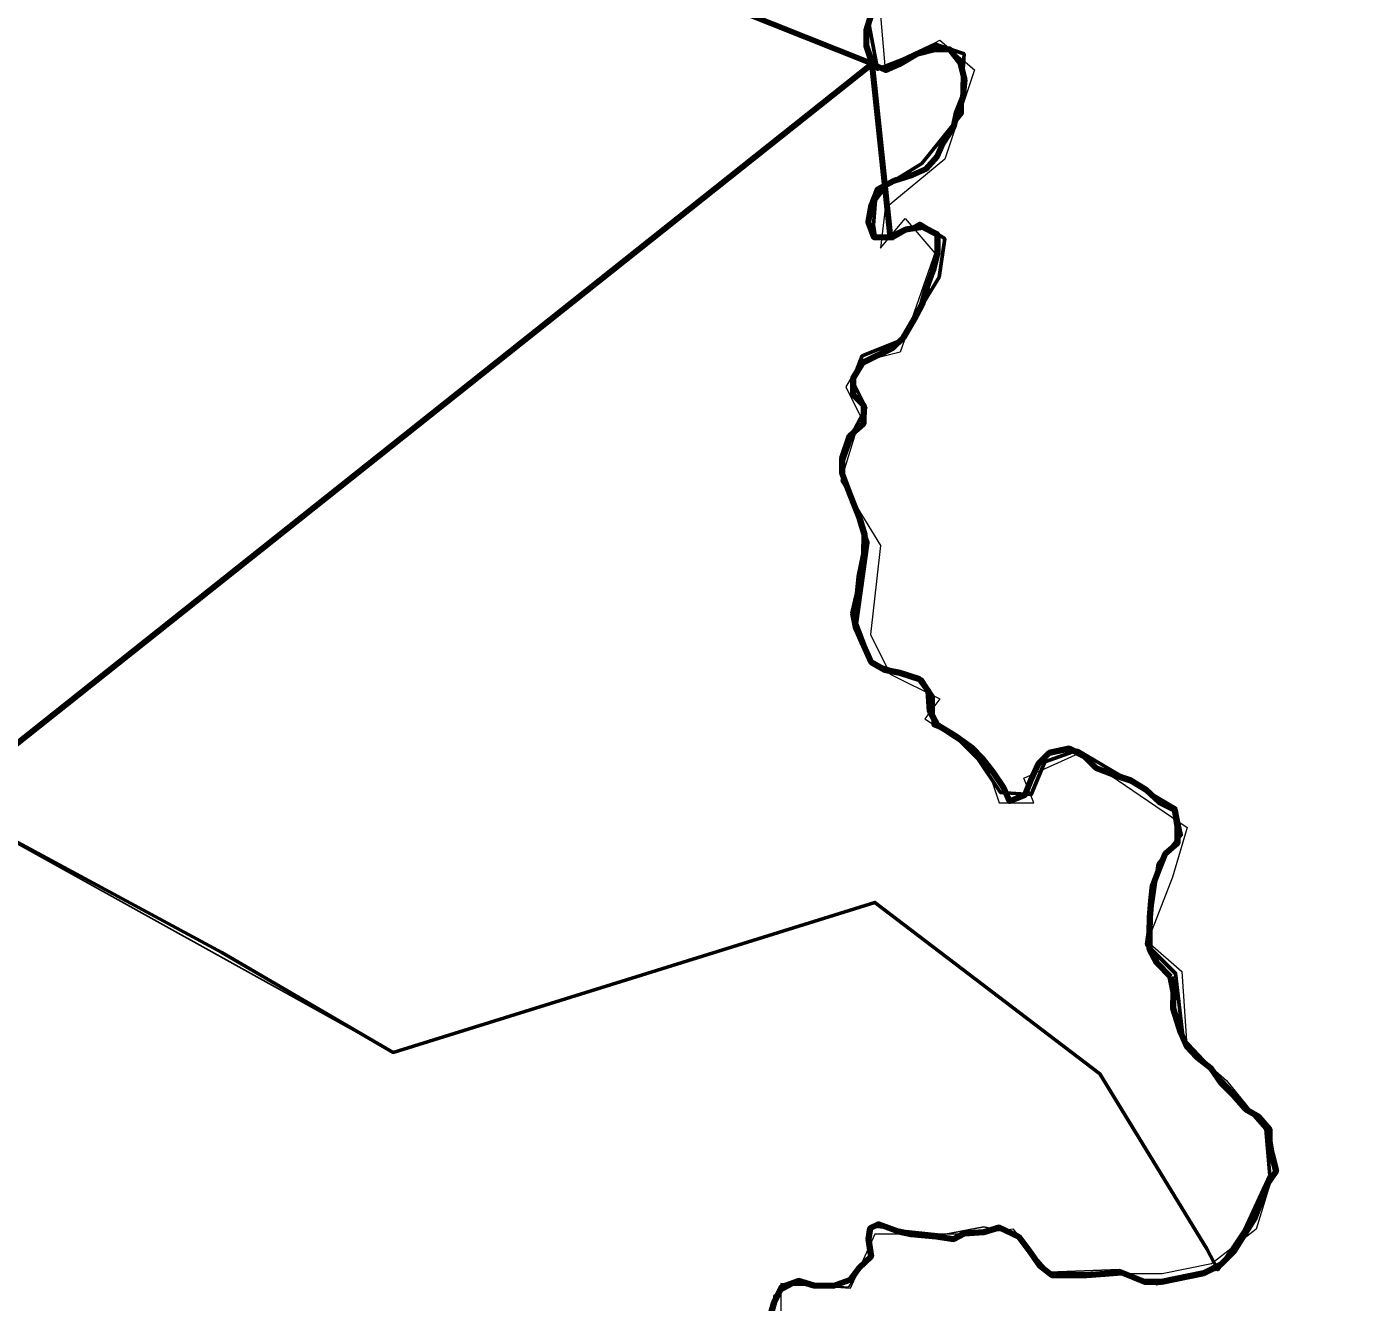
# Model space of a CAD drawing. Extents: x -1643653 to 4543381, y 1624270 to 13878484.
# Drawn here: x 757903 to 762401, y 8935295 to 8939575 of the extents above; entities that cross this region are included whole.
import ezdxf

# ---------------------------------------------------------------- set-up
doc = ezdxf.new("R2010")
doc.units = 0
doc.header["$LTSCALE"] = 200
for name, color, linetype, lineweight in [('12', 7, 'Continuous', 25), ('24', 7, 'Continuous', 25), ('58', 7, 'Continuous', 13), ('59', 7, 'Continuous', 53), ('60', 7, 'Continuous', 13), ('9', 7, 'Continuous', 90)]:
    doc.layers.add(name, color=color, linetype=linetype, lineweight=lineweight)

msp = doc.modelspace()

# ---------------------------------------------------------------- linework, layer by layer
at = {"layer": '12', "lineweight": 40}
msp.add_spline([(761549.2, 8957020.4), (762383.1, 8955993.9), (763257, 8954902.9), (764214.4, 8953717.3), (766168.2, 8951324.4), (767086.6, 8950171.6), (770317.8, 8946184.2), (771971, 8944146), (773006.3, 8942876.2), (773223.4, 8942642.3), (773373.7, 8942274.8), (774008.3, 8940921.5), (774359, 8940136.3), (774475.8, 8939919.1), (774642.8, 8939785.5), (774893.3, 8939668.5), (775511.2, 8939484.7), (775928.6, 8939267.5), (776078.9, 8939184), (776379.5, 8938916.7), (776680.1, 8938749.6), (776830.4, 8938582.6), (777398.1, 8938348.7), (777899.1, 8938231.7), (778550.4, 8938482.3), (779134.8, 8938866.6), (779452.1, 8939250.8), (779569, 8939384.5), (779685.9, 8939351.1), (779852.9, 8939217.4), (780086.7, 8939217.4), (780604.3, 8939451.3), (781055.2, 8939618.4), (781439.3, 8939618.4), (781823.3, 8939518.1), (782090.5, 8939401.2), (782290.9, 8939367.8), (782524.7, 8939518.1), (782858.7, 8939618.4), (783192.6, 8939651.8), (783509.9, 8939818.9), (783910.7, 8940119.6), (784278.1, 8940336.8), (784625.2, 8940434.5)], degree=3, dxfattribs=at)
at = {"layer": '24', "lineweight": 53}
for points in [[(760736, 8939613.1), (760720.3, 8939562.2), (760720, 8939511.3), (760739.9, 8939450.1), (760785.6, 8939429.4), (760831.5, 8939449.5), (760892.7, 8939484.7), (760948.8, 8939499.7), (760999.7, 8939499.3), (761034.9, 8939453.3), (761049.8, 8939397.1), (761044.3, 8939341.1), (761023.6, 8939290.3), (761013.1, 8939239.5), (760977.1, 8939183.7), (760956.5, 8939137.9), (760920.6, 8939097.4), (760874.7, 8939077.3), (760813.5, 8939057.4), (760757.3, 8939027.2), (760736.7, 8938976.4), (760726.1, 8938920.4), (760746.1, 8938869.3), (760802, 8938869)], [(760802, 8938869), (760853.1, 8938894.1), (760909.1, 8938903.9), (760959.8, 8938878.1), (760959.4, 8938817), (760943.7, 8938756), (760923, 8938700.1), (760907.3, 8938644.2), (760881.5, 8938593.4), (760845.5, 8938532.5), (760809.7, 8938497.1), (760707.6, 8938446.8), (760676.7, 8938396), (760676.3, 8938340), (760711.7, 8938304.1), (760711.3, 8938243), (760665.2, 8938202.6), (760639.3, 8938126.3), (760638.9, 8938075.4), (760658.9, 8938024.3), (760678.9, 8937973.2), (760698.9, 8937922.2), (760713.8, 8937871.1), (760713.3, 8937804.9), (760697.6, 8937728.6), (760692.1, 8937672.6), (760676.4, 8937606.5), (760686.2, 8937555.5), (760706.2, 8937509.5), (760736.3, 8937443.1), (760781.9, 8937417.3), (760832.7, 8937406.8), (760898.7, 8937386), (760928.9, 8937345.1), (760933.5, 8937278.8), (760958.6, 8937232.8), (761024.5, 8937191.7), (761075.1, 8937155.7), (761110.4, 8937119.8), (761145.7, 8937073.7), (761181, 8937022.6), (761201, 8936976.6), (761252, 8936996.6), (761272.7, 8937047.4), (761298.5, 8937103.3), (761334.4, 8937138.7), (761400.6, 8937153.6), (761451.3, 8937127.8), (761491.7, 8937086.8), (761547.5, 8937066.1), (761608.4, 8937045.3), (761659, 8937014.4), (761704.5, 8936973.4), (761755.2, 8936947.6), (761765, 8936891.5), (761764.6, 8936835.4), (761723.7, 8936800), (761703, 8936749.2), (761682.2, 8936693.3), (761676.8, 8936642.4), (761671.3, 8936586.4), (761671, 8936535.5), (761670.6, 8936479.5), (761695.7, 8936433.5), (761741.2, 8936387.3)], [(761741.2, 8936387.3), (761751, 8936336.3), (761750.6, 8936280.3), (761775.5, 8936198.6), (761795.5, 8936152.7), (761830.9, 8936116.8), (761876.4, 8936080.8), (761911.7, 8936029.7), (761952.1, 8935988.7), (761992.4, 8935942.6), (762038, 8935916.8), (762073.3, 8935875.8), (762073, 8935819.8), (762081.2, 8935792.2), (762095.5, 8935735.1), (762067, 8935692.3), (762052.7, 8935649.5), (762024.2, 8935578.2), (761953, 8935464), (761910.2, 8935421.2), (761853.2, 8935392.7), (761710.7, 8935364.1), (761653.7, 8935364.1), (761576.7, 8935395.1), (761520.7, 8935390.3), (761459.6, 8935385.6), (761408.8, 8935386), (761342.7, 8935386.4), (761302.2, 8935417.2), (761266.9, 8935468.4), (761231.7, 8935514.4), (761165.7, 8935545.4), (761114.8, 8935530.5), (761048.6, 8935525.8), (761013.4, 8935507.2), (760954.7, 8935515.6), (760870.7, 8935524)], [(760870.7, 8935524), (760828.8, 8935532.4), (760761.6, 8935557.6), (760733.4, 8935543.1), (760728.1, 8935507.2), (760736.5, 8935448.4), (760696.9, 8935410.9), (760666.1, 8935370.4), (760610, 8935350.3), (760543.9, 8935350.8), (760493.1, 8935366.4), (760437.1, 8935346.4), (760411.3, 8935295.6), (760395.6, 8935239.7)]]:
    msp.add_lwpolyline(points, dxfattribs=at)
at = {"layer": '58'}
msp.add_lwpolyline([(760767.5, 8939613), (760784.1, 8939430.2), (760966.8, 8939529.9), (761083.1, 8939430.2), (760983.4, 8939131.1), (760784.1, 8938964.9), (760767.5, 8938831.9), (760850.6, 8938931.6), (760950.2, 8938815.3), (760833.9, 8938482.9), (760701.1, 8938449.7), (760651.2, 8938366.6), (760701.1, 8938266.9), (760634.6, 8938050.8), (760767.5, 8937834.8), (760734.3, 8937535.6), (760800.7, 8937402.7), (760966.8, 8937319.6), (760917, 8937253.1), (761116.3, 8937120.2), (761166.2, 8936970.6), (761282.4, 8936970.6), (761249.2, 8937053.7), (761431.9, 8937136.8), (761797.3, 8936887.5), (761747.5, 8936721.3), (761664.5, 8936505.3), (761779.2, 8936404.6), (761795.9, 8936155.3), (761928.8, 8936039), (762078.2, 8935856.2), (762094.8, 8935756.5), (762028.4, 8935540.4), (761878.9, 8935424.1), (761712.8, 8935390.8), (761629.8, 8935390.8), (761463.7, 8935390.8), (761330.8, 8935390.8), (761214.5, 8935540.4), (761065, 8935523.8), (760749.4, 8935523.8), (760666.3, 8935341), (760433.8, 8935357.6), (760433.8, 8934975.4)], dxfattribs=at)
at = {"layer": '59'}
for points in [[(760726.2, 8939598.4), (760757.9, 8939432.2), (760841.8, 8939464.5), (760951.5, 8939516.1), (761048.2, 8939483.8), (761041.8, 8939380.5), (761041.8, 8939283.7), (760906.3, 8939115.9), (760790.2, 8939044.9), (760751.4, 8938993.2), (760745, 8938909.3), (760751.4, 8938864.1), (760809.5, 8938864.1), (760899.8, 8938915.8), (760983.7, 8938864.1), (760964.4, 8938735), (760835.3, 8938522), (760706.3, 8938470.3), (760674, 8938386.4), (760719.2, 8938296), (760680.5, 8938225), (760635.3, 8938095.9), (760725.6, 8937844.2), (760686.9, 8937573), (760738.5, 8937437.5), (760906.3, 8937385.8), (760945, 8937327.7), (760945, 8937230.9), (761009.5, 8937205.1), (761093.4, 8937121.2), (761170.8, 8937005), (761274.1, 8936998.5), (761319.2, 8937108.2), (761428.9, 8937147), (761758, 8936953.3), (761777.3, 8936862.9), (761699.9, 8936766.1), (761661.2, 8936495), (761758, 8936398.2), (761783.8, 8936178.7), (761964.4, 8935985), (762061.2, 8935875.3), (762074.1, 8935720.3), (761990.2, 8935539.6), (761899.9, 8935404), (761863.2, 8935474.4)], [(761863.2, 8935474.4), (761503.8, 8936061.7), (760749.2, 8936636.9), (759132.1, 8936133.6), (758557.1, 8936469.1), (757467.1, 8937056.4), (756353.1, 8938206.9), (755454.7, 8938650.3)]]:
    msp.add_lwpolyline(points, dxfattribs=at)
at = {"layer": '59', "lineweight": 25}
for points in [[(760749.2, 8936636.9), (759132.1, 8936133.6), (757467.1, 8937056.4), (756353.1, 8938206.9), (755454.7, 8938650.3)], [(759977.2, 8934693.5), (760042.6, 8934763.9), (760238.7, 8934844.4), (760339.2, 8934929.9), (760394.5, 8934945), (760434.8, 8935000.3), (760394.5, 8935045.6), (760404.6, 8935161.3), (760409.6, 8935317.2), (760475, 8935352.5), (760565.5, 8935352.5), (760660.4, 8935345.5), (760727.7, 8935446.6), (760736.1, 8935547.7), (760980.2, 8935522.4), (761114.9, 8935547.7), (761224.4, 8935522.4), (761333.8, 8935396.1), (761569.5, 8935404.5), (761695.8, 8935354), (761899.9, 8935404), (761863.2, 8935474.4), (761503.8, 8936061.7), (760749.2, 8936636.9)]]:
    msp.add_lwpolyline(points, dxfattribs=at)
at = {"layer": '60', "lineweight": 25}
msp.add_spline([(814781, 9009175.5), (814787.2, 9009173.4), (814796.9, 9009173.4), (814799.4, 9009172.4), (814805.1, 9009174.5), (814805.6, 9009176.5), (814811.7, 9009179.5), (814811.7, 9009179.5), (814801.5, 9009181), (814790.7, 9009181.5), (814784.1, 9009183.1), (814777.4, 9009185.1), (814778.4, 9009175.5)], degree=3, dxfattribs=at)
at = {"layer": '9'}
for p in [(742465.8, 8924928.2), (760802, 8938869), (760802, 8938869)]:
    msp.add_line(p, (760739.9, 8939450.1), dxfattribs=at)
for points in [[(760739.9, 8939450.1), (758705.7, 8940260.8), (758249.4, 8940131.7), (757970.6, 8940028.8), (750978.7, 8943631.9), (743914.7, 8940037.6)], [(760739.9, 8939450.1), (758705.7, 8940260.8), (758249.4, 8940131.7), (757970.6, 8940028.8), (750978.7, 8943631.9), (743914.7, 8940037.6)], [(760736, 8939613.1), (760720.3, 8939562.2), (760720, 8939511.3), (760739.9, 8939450.1), (760785.6, 8939429.4), (760831.5, 8939449.5), (760892.7, 8939484.7), (760948.8, 8939499.7), (760999.7, 8939499.3), (761034.9, 8939453.3), (761049.8, 8939397.1), (761044.3, 8939341.1), (761023.6, 8939290.3), (761013.1, 8939239.5), (760977.1, 8939183.7), (760956.5, 8939137.9), (760920.6, 8939097.4), (760874.7, 8939077.3), (760813.5, 8939057.4), (760757.3, 8939027.2), (760736.7, 8938976.4), (760726.1, 8938920.4), (760746.1, 8938869.3), (760802, 8938869)], [(760739.9, 8939450.1), (742465.8, 8924928.2), (740378.1, 8923196.1), (741055, 8921600.7)], [(760802, 8938869), (760853.1, 8938894.1), (760909.1, 8938903.9), (760959.8, 8938878.1), (760959.4, 8938817), (760943.7, 8938756), (760923, 8938700.1), (760907.3, 8938644.2), (760881.5, 8938593.4), (760845.5, 8938532.5), (760809.7, 8938497.1), (760707.6, 8938446.8), (760676.7, 8938396), (760676.3, 8938340), (760711.7, 8938304.1), (760711.3, 8938243), (760665.2, 8938202.6), (760639.3, 8938126.3), (760638.9, 8938075.4), (760658.9, 8938024.3), (760678.9, 8937973.2), (760698.9, 8937922.2), (760713.8, 8937871.1), (760713.3, 8937804.9), (760697.6, 8937728.6), (760692.1, 8937672.6), (760676.4, 8937606.5), (760686.2, 8937555.5), (760706.2, 8937509.5), (760736.3, 8937443.1), (760781.9, 8937417.3), (760832.7, 8937406.8), (760898.7, 8937386), (760928.9, 8937345.1), (760933.5, 8937278.8), (760958.6, 8937232.8), (761024.5, 8937191.7), (761075.1, 8937155.7), (761110.4, 8937119.8), (761145.7, 8937073.7), (761181, 8937022.6), (761201, 8936976.6), (761252, 8936996.6), (761272.7, 8937047.4), (761298.5, 8937103.3), (761334.4, 8937138.7), (761400.6, 8937153.6), (761451.3, 8937127.8), (761491.7, 8937086.8), (761547.5, 8937066.1), (761608.4, 8937045.3), (761659, 8937014.4), (761704.5, 8936973.4), (761755.2, 8936947.6), (761765, 8936891.5), (761764.6, 8936835.4), (761723.7, 8936800), (761703, 8936749.2), (761682.2, 8936693.3), (761676.8, 8936642.4), (761671.3, 8936586.4), (761671, 8936535.5), (761670.6, 8936479.5), (761695.7, 8936433.5), (761741.2, 8936387.3)], [(761741.2, 8936387.3), (761695.7, 8936433.5), (761670.6, 8936479.5), (761671, 8936535.5), (761671.3, 8936586.4), (761676.8, 8936642.4), (761682.2, 8936693.3), (761703, 8936749.2), (761723.7, 8936800), (761764.6, 8936835.4), (761765, 8936891.5), (761755.2, 8936947.6), (761704.5, 8936973.4), (761659, 8937014.4), (761608.4, 8937045.3), (761547.5, 8937066.1), (761491.7, 8937086.8), (761451.3, 8937127.8), (761400.6, 8937153.6), (761334.4, 8937138.7), (761298.5, 8937103.3), (761272.7, 8937047.4), (761252, 8936996.6), (761201, 8936976.6), (761181, 8937022.6), (761145.7, 8937073.7), (761110.4, 8937119.8), (761075.1, 8937155.7), (761024.5, 8937191.7), (760958.6, 8937232.8), (760933.5, 8937278.8), (760928.9, 8937345.1), (760898.7, 8937386), (760832.7, 8937406.8), (760781.9, 8937417.3), (760736.3, 8937443.1), (760706.2, 8937509.5), (760686.2, 8937555.5), (760676.4, 8937606.5), (760692.1, 8937672.6), (760697.6, 8937728.6), (760713.3, 8937804.9), (760713.8, 8937871.1), (760698.9, 8937922.2), (760678.9, 8937973.2), (760658.9, 8938024.3), (760638.9, 8938075.4), (760639.3, 8938126.3), (760665.2, 8938202.6), (760711.3, 8938243), (760711.7, 8938304.1), (760676.3, 8938340), (760676.7, 8938396), (760707.6, 8938446.8), (760809.7, 8938497.1), (760845.5, 8938532.5), (760881.5, 8938593.4), (760907.3, 8938644.2), (760923, 8938700.1), (760943.7, 8938756), (760959.4, 8938817), (760959.8, 8938878.1), (760909.1, 8938903.9), (760853.1, 8938894.1), (760802, 8938869)], [(761741.2, 8936387.3), (761695.7, 8936433.5), (761670.6, 8936479.5), (761671, 8936535.5), (761671.3, 8936586.4), (761676.8, 8936642.4), (761682.2, 8936693.3), (761703, 8936749.2), (761723.7, 8936800), (761764.6, 8936835.4), (761765, 8936891.5), (761755.2, 8936947.6), (761704.5, 8936973.4), (761659, 8937014.4), (761608.4, 8937045.3), (761547.5, 8937066.1), (761491.7, 8937086.8), (761451.3, 8937127.8), (761400.6, 8937153.6), (761334.4, 8937138.7), (761298.5, 8937103.3), (761272.7, 8937047.4), (761252, 8936996.6), (761201, 8936976.6), (761181, 8937022.6), (761145.7, 8937073.7), (761110.4, 8937119.8), (761075.1, 8937155.7), (761024.5, 8937191.7), (760958.6, 8937232.8), (760933.5, 8937278.8), (760928.9, 8937345.1), (760898.7, 8937386), (760832.7, 8937406.8), (760781.9, 8937417.3), (760736.3, 8937443.1), (760706.2, 8937509.5), (760686.2, 8937555.5), (760676.4, 8937606.5), (760692.1, 8937672.6), (760697.6, 8937728.6), (760713.3, 8937804.9), (760713.8, 8937871.1), (760698.9, 8937922.2), (760678.9, 8937973.2), (760658.9, 8938024.3), (760638.9, 8938075.4), (760639.3, 8938126.3), (760665.2, 8938202.6), (760711.3, 8938243), (760711.7, 8938304.1), (760676.3, 8938340), (760676.7, 8938396), (760707.6, 8938446.8), (760809.7, 8938497.1), (760845.5, 8938532.5), (760881.5, 8938593.4), (760907.3, 8938644.2), (760923, 8938700.1), (760943.7, 8938756), (760959.4, 8938817), (760959.8, 8938878.1), (760909.1, 8938903.9), (760853.1, 8938894.1), (760802, 8938869)], [(761741.2, 8936387.3), (761751, 8936336.3), (761750.6, 8936280.3), (761775.5, 8936198.6), (761795.5, 8936152.7), (761830.9, 8936116.8), (761876.4, 8936080.8), (761911.7, 8936029.7), (761952.1, 8935988.7), (761992.4, 8935942.6), (762038, 8935916.8), (762073.3, 8935875.8), (762073, 8935819.8), (762081.2, 8935792.2), (762095.5, 8935735.1), (762067, 8935692.3), (762052.7, 8935649.5), (762024.2, 8935578.2), (761953, 8935464), (761910.2, 8935421.2), (761853.2, 8935392.7), (761710.7, 8935364.1), (761653.7, 8935364.1), (761576.7, 8935395.1), (761520.7, 8935390.3), (761459.6, 8935385.6), (761408.8, 8935386), (761342.7, 8935386.4), (761302.2, 8935417.2), (761266.9, 8935468.4), (761231.7, 8935514.4), (761165.7, 8935545.4), (761114.8, 8935530.5), (761048.6, 8935525.8), (761013.4, 8935507.2), (760954.7, 8935515.6), (760870.7, 8935524)], [(760870.7, 8935524), (760954.7, 8935515.6), (761013.4, 8935507.2), (761048.6, 8935525.8), (761114.8, 8935530.5), (761165.7, 8935545.4), (761231.7, 8935514.4), (761266.9, 8935468.4), (761302.2, 8935417.2), (761342.7, 8935386.4), (761408.8, 8935386), (761459.6, 8935385.6), (761520.7, 8935390.3), (761576.7, 8935395.1), (761653.7, 8935364.1), (761710.7, 8935364.1), (761853.2, 8935392.7), (761910.2, 8935421.2), (761953, 8935464), (762024.2, 8935578.2), (762052.7, 8935649.5), (762067, 8935692.3), (762095.5, 8935735.1), (762081.2, 8935792.2), (762073, 8935819.8), (762073.3, 8935875.8), (762038, 8935916.8), (761992.4, 8935942.6), (761952.1, 8935988.7), (761911.7, 8936029.7), (761876.4, 8936080.8), (761830.9, 8936116.8), (761795.5, 8936152.7), (761775.5, 8936198.6), (761750.6, 8936280.3), (761751, 8936336.3), (761741.2, 8936387.3)], [(760870.7, 8935524), (760954.7, 8935515.6), (761013.4, 8935507.2), (761048.6, 8935525.8), (761114.8, 8935530.5), (761165.7, 8935545.4), (761231.7, 8935514.4), (761266.9, 8935468.4), (761302.2, 8935417.2), (761342.7, 8935386.4), (761408.8, 8935386), (761459.6, 8935385.6), (761520.7, 8935390.3), (761576.7, 8935395.1), (761653.7, 8935364.1), (761710.7, 8935364.1), (761853.2, 8935392.7), (761910.2, 8935421.2), (761953, 8935464), (762024.2, 8935578.2), (762052.7, 8935649.5), (762067, 8935692.3), (762095.5, 8935735.1), (762081.2, 8935792.2), (762073, 8935819.8), (762073.3, 8935875.8), (762038, 8935916.8), (761992.4, 8935942.6), (761952.1, 8935988.7), (761911.7, 8936029.7), (761876.4, 8936080.8), (761830.9, 8936116.8), (761795.5, 8936152.7), (761775.5, 8936198.6), (761750.6, 8936280.3), (761751, 8936336.3), (761741.2, 8936387.3)], [(760870.7, 8935524), (760828.8, 8935532.4), (760761.6, 8935557.6), (760733.4, 8935543.1), (760728.1, 8935507.2), (760736.5, 8935448.4), (760696.9, 8935410.9), (760666.1, 8935370.4), (760610, 8935350.3), (760543.9, 8935350.8), (760493.1, 8935366.4), (760437.1, 8935346.4), (760411.3, 8935295.6), (760395.6, 8935239.7)], [(760395.6, 8935239.7), (760411.3, 8935295.6), (760437.1, 8935346.4), (760493.1, 8935366.4), (760543.9, 8935350.8), (760610, 8935350.3), (760666.1, 8935370.4), (760696.9, 8935410.9), (760736.5, 8935448.4), (760728.1, 8935507.2), (760733.4, 8935543.1), (760761.6, 8935557.6), (760828.8, 8935532.4), (760870.7, 8935524)], [(760395.6, 8935239.7), (760411.3, 8935295.6), (760437.1, 8935346.4), (760493.1, 8935366.4), (760543.9, 8935350.8), (760610, 8935350.3), (760666.1, 8935370.4), (760696.9, 8935410.9), (760736.5, 8935448.4), (760728.1, 8935507.2), (760733.4, 8935543.1), (760761.6, 8935557.6), (760828.8, 8935532.4), (760870.7, 8935524)]]:
    msp.add_lwpolyline(points, dxfattribs=at)

doc.saveas('drawing.dxf')
